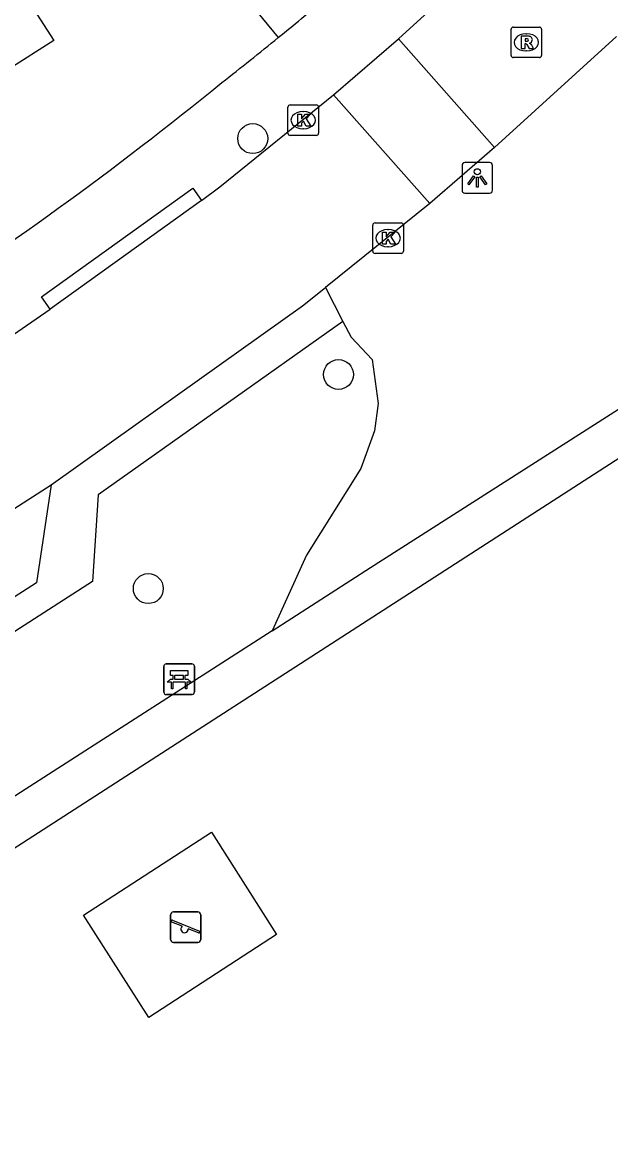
# Model space of a CAD drawing. Extents: x 158474 to 159560, y 388525 to 389605.
# Drawn here: x 159281.27 to 159300.49, y 389226.63 to 389263.14 of the extents above; entities that cross this region are included whole.
import ezdxf

# ---------------------------------------------------------------- set-up
doc = ezdxf.new("R2010")
doc.units = 0
for name, color, linetype in [('IMGEO_Bank', 7, 'Continuous'), ('IMGEO_Boom', 7, 'Continuous'), ('IMGEO_Groenvoorziening', 7, 'Continuous'), ('IMGEO_Kolk', 7, 'Continuous'), ('IMGEO_Lichtpunt', 7, 'Continuous'), ('IMGEO_Pand', 7, 'Continuous'), ('IMGEO_Parkeervlak_open', 7, 'Continuous'), ('IMGEO_Rijbaan_lokaal_open', 7, 'Continuous'), ('IMGEO_Rioolput', 7, 'Continuous'), ('IMGEO_Speelvoorziening', 7, 'Continuous'), ('IMGEO_Voetpad_halfverhard', 7, 'Continuous'), ('IMGEO_Voetpad_open', 7, 'Continuous')]:
    doc.layers.add(name, color=color, linetype=linetype)

msp = doc.modelspace()

# ---------------------------------------------------------------- linework, layer by layer
at = {"layer": 'IMGEO_Bank'}
for p, q in [((159285.896, 389241.255), (159285.896, 389242.096)), ((159285.896, 389242.096), (159285.896, 389241.255)), ((159285.971, 389242.18), (159286.812, 389242.18)), ((159286.812, 389242.18), (159285.971, 389242.18)), ((159286.896, 389242.105), (159286.896, 389241.264)), ((159286.896, 389241.264), (159286.896, 389242.105)), ((159286.593, 389241.578), (159286.2, 389241.578)), ((159286.205, 389241.686), (159286.205, 389241.792)), ((159286.249, 389241.792), (159286.249, 389241.686)), ((159286.537, 389241.798), (159286.255, 389241.798)), ((159286.255, 389241.68), (159286.537, 389241.68)), ((159286.543, 389241.686), (159286.543, 389241.792)), ((159286.587, 389241.792), (159286.587, 389241.686)), ((159286.821, 389241.18), (159285.98, 389241.18)), ((159285.98, 389241.18), (159286.821, 389241.18))]:
    msp.add_line(p, q, dxfattribs=at)
for points in [[(159286.199, 389241.798), (159286.113, 389241.798), (159286.113, 389241.959), (159286.676, 389241.959), (159286.676, 389241.798), (159286.593, 389241.798)], [(159286.143, 389241.578), (159286.001, 389241.578), (159286.113, 389241.68), (159286.199, 389241.68)], [(159286.193, 389241.571), (159286.193, 389241.364), (159286.15, 389241.364), (159286.15, 389241.571)], [(159286.593, 389241.68), (159286.676, 389241.68), (159286.788, 389241.578), (159286.649, 389241.578)], [(159286.643, 389241.571), (159286.643, 389241.364), (159286.599, 389241.364), (159286.599, 389241.571)]]:
    msp.add_lwpolyline(points, dxfattribs=at)
for centre, radius, start, end in [((159285.974, 389242.102), 0.0779, 92.4484, 184.2845), ((159285.974, 389242.102), 0.0779, 92.4484, 184.2845), ((159286.818, 389242.102), 0.0779, 2.4484, 94.2845), ((159286.818, 389242.102), 0.0779, 2.4484, 94.2845), ((159286.143, 389241.571), 0.00671, 2.8957, 87.1043), ((159286.2, 389241.571), 0.00671, 92.8957, 177.1043), ((159286.198, 389241.791), 0.00671, 2.8957, 87.1043), ((159286.198, 389241.687), 0.00671, 272.8957, 357.1043), ((159286.255, 389241.791), 0.00671, 92.8957, 177.1043), ((159286.255, 389241.687), 0.00671, 182.8957, 267.1043), ((159286.537, 389241.791), 0.00671, 2.8957, 87.1043), ((159286.537, 389241.687), 0.00671, 272.8957, 357.1043), ((159286.594, 389241.791), 0.00671, 92.8957, 177.1043), ((159286.594, 389241.687), 0.00671, 182.8957, 267.1043), ((159286.592, 389241.571), 0.00671, 2.8957, 87.1043), ((159286.649, 389241.571), 0.00671, 92.8957, 177.1043), ((159285.974, 389241.258), 0.0779, 182.4484, 274.2845), ((159285.974, 389241.258), 0.0779, 182.4484, 274.2845), ((159286.818, 389241.258), 0.0779, 272.4484, 4.2845), ((159286.818, 389241.258), 0.0779, 272.4484, 4.2845)]:
    msp.add_arc(centre, radius, start, end, dxfattribs=at)
at = {"layer": 'IMGEO_Boom'}
for centre in [(159288.8, 389259.343), (159291.602, 389251.634), (159285.389, 389244.64)]:
    msp.add_circle(centre, 0.489, dxfattribs=at)
at = {"layer": 'IMGEO_Groenvoorziening'}
for points in [[(159291.173, 389254.479), (159291.746, 389253.368)], [(159291.746, 389253.368), (159283.748, 389247.705), (159283.571, 389244.874), (159259.739, 389229.536), (159257.143, 389230.48), (159239.599, 389219.788)], [(159291.746, 389253.368), (159292.011, 389252.854), (159292.699, 389252.128), (159292.897, 389250.685), (159292.775, 389249.799), (159292.332, 389248.569), (159290.56, 389245.736), (159289.439, 389243.264)], [(159285.409, 389230.623), (159283.272, 389233.972), (159287.456, 389236.686), (159289.575, 389233.338), (159285.409, 389230.623)]]:
    msp.add_lwpolyline(points, dxfattribs=at)
at = {"layer": 'IMGEO_Kolk'}
for p, q in [((159289.95, 389259.519), (159289.95, 389260.371)), ((159290.025, 389260.445), (159290.877, 389260.445)), ((159290.438, 389260.225), (159290.463, 389260.225)), ((159290.951, 389260.371), (159290.951, 389259.519)), ((159290.877, 389259.445), (159290.025, 389259.445)), ((159290.461, 389259.665), (159290.436, 389259.665)), ((159292.795, 389256.589), (159293.647, 389256.589)), ((159292.72, 389255.663), (159292.72, 389256.515)), ((159293.208, 389256.369), (159293.233, 389256.369)), ((159293.721, 389256.515), (159293.721, 389255.663)), ((159293.231, 389255.809), (159293.206, 389255.809)), ((159293.647, 389255.589), (159292.795, 389255.589))]:
    msp.add_line(p, q, dxfattribs=at)
for points in [[(159289.95, 389259.519), (159289.95, 389260.371)], [(159290.025, 389260.445), (159290.877, 389260.445)], [(159290.951, 389260.371), (159290.951, 389259.519)], [(159290.271, 389260.145), (159290.394, 389260.145), (159290.394, 389259.994), (159290.524, 389260.145), (159290.688, 389260.145), (159290.542, 389259.994), (159290.695, 389259.745), (159290.543, 389259.745), (159290.458, 389259.909), (159290.394, 389259.842), (159290.394, 389259.745), (159290.271, 389259.745), (159290.271, 389260.145)], [(159290.877, 389259.445), (159290.025, 389259.445)], [(159292.795, 389256.589), (159293.647, 389256.589)], [(159292.72, 389255.663), (159292.72, 389256.515)], [(159293.041, 389256.289), (159293.164, 389256.289), (159293.164, 389256.138), (159293.294, 389256.289), (159293.458, 389256.289), (159293.312, 389256.138), (159293.465, 389255.889), (159293.313, 389255.889), (159293.228, 389256.053), (159293.164, 389255.986), (159293.164, 389255.889), (159293.041, 389255.889), (159293.041, 389256.289)], [(159293.721, 389256.515), (159293.721, 389255.663)], [(159293.647, 389255.589), (159292.795, 389255.589)]]:
    msp.add_lwpolyline(points, dxfattribs=at)
for centre, start, end in [((159290.027, 389260.369), 91.552, 178.448), ((159290.027, 389260.369), 91.552, 178.448), ((159290.875, 389260.369), 1.552, 88.448), ((159290.875, 389260.369), 1.552, 88.448), ((159290.027, 389259.521), 181.552, 268.448), ((159290.027, 389259.521), 181.552, 268.448), ((159290.875, 389259.521), 271.552, 358.448), ((159290.875, 389259.521), 271.552, 358.448), ((159292.797, 389256.513), 91.552, 178.448), ((159292.797, 389256.513), 91.552, 178.448), ((159293.645, 389256.513), 1.552, 88.448), ((159293.645, 389256.513), 1.552, 88.448), ((159292.797, 389255.665), 181.552, 268.448), ((159292.797, 389255.665), 181.552, 268.448), ((159293.645, 389255.665), 271.552, 358.448), ((159293.645, 389255.665), 271.552, 358.448)]:
    msp.add_arc(centre, 0.0765, start, end, dxfattribs=at)
for centre, major_axis, ratio, start_param, end_param in [((159290.437, 389259.945), (-0.387, 0.002), 0.722429, 4.712389, 7.853982), ((159290.462, 389259.945), (-0.39, 0.002), 0.717154, 1.570796, 4.712389), ((159293.207, 389256.089), (-0.387, 0.002), 0.722429, 4.712389, 7.853982), ((159293.232, 389256.089), (-0.39, 0.002), 0.717154, 1.570796, 4.712389)]:
    msp.add_ellipse(centre, major_axis=major_axis, ratio=ratio, start_param=start_param, end_param=end_param, dxfattribs=at)
at = {"layer": 'IMGEO_Lichtpunt'}
for p, q in [((159295.637, 389258.462), (159295.637, 389257.655)), ((159295.637, 389258.462), (159295.637, 389257.655)), ((159296.539, 389258.557), (159295.731, 389258.557)), ((159296.539, 389258.557), (159295.731, 389258.557)), ((159296.633, 389257.655), (159296.633, 389258.462)), ((159296.633, 389257.655), (159296.633, 389258.462)), ((159295.731, 389257.561), (159296.539, 389257.561)), ((159295.731, 389257.561), (159296.539, 389257.561))]:
    msp.add_line(p, q, dxfattribs=at)
for points in [[(159296.011, 389258.126), (159296.05, 389258.098), (159295.862, 389257.836), (159295.824, 389257.863), (159296.011, 389258.126)], [(159296.113, 389258.078), (159296.16, 389258.078), (159296.16, 389257.756), (159296.113, 389257.756), (159296.113, 389258.078)], [(159296.223, 389258.098), (159296.261, 389258.125), (159296.448, 389257.863), (159296.409, 389257.835), (159296.223, 389258.098)]]:
    msp.add_lwpolyline(points, dxfattribs=at)
msp.add_circle((159296.136, 389258.26), 0.0994, dxfattribs=at)
for centre, start, end in [((159295.731, 389258.462), 90, 180), ((159295.731, 389258.462), 90, 180), ((159296.539, 389258.462), 0, 90), ((159296.539, 389258.462), 0, 90), ((159295.731, 389257.655), 180, 270), ((159295.731, 389257.655), 180, 270), ((159296.539, 389257.655), 270, 0), ((159296.539, 389257.655), 270, 360)]:
    msp.add_arc(centre, 0.0946, start, end, dxfattribs=at)
at = {"layer": 'IMGEO_Pand'}
msp.add_lwpolyline([(159275.447, 389270.003), (159279.853, 389272.802), (159281.65, 389269.974), (159284.331, 389265.753), (159281.434, 389263.913), (159282.302, 389262.547), (159280.831, 389261.612)], dxfattribs=at)
at = {"layer": 'IMGEO_Parkeervlak_open'}
msp.add_lwpolyline([(159282.219, 389248.031), (159281.739, 389244.83), (159260.187, 389230.999), (159257.176, 389232.001)], dxfattribs=at)
at = {"layer": 'IMGEO_Rijbaan_lokaal_open'}
for points in [[(159293.562, 389262.6), (159296.7, 389265.47)], [(159291.442, 389260.771), (159293.562, 389262.6)], [(159293.562, 389262.6), (159296.703, 389259.048)], [(159300.685, 389262.674), (159296.703, 389259.048)], [(159287.128, 389257.319), (159287.729, 389257.764), (159291.442, 389260.771)], [(159294.582, 389257.219), (159291.442, 389260.771)], [(159296.703, 389259.048), (159294.582, 389257.219)], [(159287.128, 389257.319), (159282.185, 389253.769)], [(159294.582, 389257.219), (159291.173, 389254.479)], [(159282.219, 389248.031), (159284.982, 389250), (159290.429, 389253.881), (159291.173, 389254.479)], [(159278.971, 389251.562), (159282.185, 389253.769)], [(159257.176, 389232.001), (159270.595, 389240.573), (159282.219, 389248.031)]]:
    msp.add_lwpolyline(points, dxfattribs=at)
at = {"layer": 'IMGEO_Rioolput'}
for p, q in [((159297.237, 389262.062), (159297.237, 389262.914)), ((159297.312, 389262.988), (159298.164, 389262.988)), ((159297.725, 389262.768), (159297.75, 389262.768)), ((159298.238, 389262.914), (159298.238, 389262.062)), ((159297.748, 389262.208), (159297.723, 389262.208)), ((159298.164, 389261.988), (159297.312, 389261.988))]:
    msp.add_line(p, q, dxfattribs=at)
for points in [[(159297.237, 389262.062), (159297.237, 389262.914)], [(159297.312, 389262.988), (159298.164, 389262.988)], [(159298.238, 389262.914), (159298.238, 389262.062)], [(159297.826, 389262.686), (159297.574, 389262.688), (159297.574, 389262.288)], [(159297.574, 389262.288), (159297.698, 389262.288), (159297.698, 389262.45), (159297.709, 389262.45)], [(159297.752, 389262.607), (159297.698, 389262.607), (159297.698, 389262.526)], [(159297.698, 389262.526), (159297.75, 389262.526)], [(159297.756, 389262.421), (159297.827, 389262.288), (159297.967, 389262.288), (159297.902, 389262.414)], [(159298.164, 389261.988), (159297.312, 389261.988)]]:
    msp.add_lwpolyline(points, dxfattribs=at)
for centre, radius, start, end in [((159297.314, 389262.912), 0.0765, 91.552, 178.448), ((159297.314, 389262.912), 0.0765, 91.552, 178.448), ((159298.162, 389262.912), 0.0765, 1.552, 88.448), ((159298.162, 389262.912), 0.0765, 1.552, 88.448), ((159297.708, 389262.397), 0.0533, 26.0293, 88.6989), ((159297.734, 389262.715), 0.19, 274.7715, 282.9687), ((159297.758, 389262.511), 0.0964, 77.0061, 93.1865), ((159297.772, 389262.568), 0.0378, 276.6634, 79.6772), ((159297.825, 389262.576), 0.109, 350.3612, 89.416), ((159297.823, 389262.576), 0.112, 277.5842, 350.9817), ((159297.807, 389262.361), 0.108, 29.5134, 73.7905), ((159297.314, 389262.064), 0.0765, 181.552, 268.448), ((159297.314, 389262.064), 0.0765, 181.552, 268.448), ((159298.162, 389262.064), 0.0765, 271.552, 358.448), ((159298.162, 389262.064), 0.0765, 271.552, 358.448)]:
    msp.add_arc(centre, radius, start, end, dxfattribs=at)
for centre, major_axis, ratio, start_param, end_param in [((159297.724, 389262.488), (-0.387, 0.002), 0.722429, 4.712389, 7.853982), ((159297.749, 389262.488), (-0.39, 0.002), 0.717154, 1.570796, 4.712389)]:
    msp.add_ellipse(centre, major_axis=major_axis, ratio=ratio, start_param=start_param, end_param=end_param, dxfattribs=at)
at = {"layer": 'IMGEO_Speelvoorziening'}
for p, q in [((159286.112, 389233.177), (159286.112, 389233.977)), ((159286.112, 389233.977), (159286.112, 389233.177)), ((159286.212, 389234.077), (159287.002, 389234.077)), ((159287.002, 389234.077), (159286.212, 389234.077)), ((159287.102, 389233.977), (159287.102, 389233.177)), ((159287.102, 389233.177), (159287.102, 389233.977)), ((159286.495, 389233.605), (159286.156, 389233.742)), ((159286.181, 389233.802), (159287.057, 389233.449)), ((159287.033, 389233.389), (159286.693, 389233.526)), ((159287.002, 389233.077), (159286.212, 389233.077)), ((159286.212, 389233.077), (159287.002, 389233.077))]:
    msp.add_line(p, q, dxfattribs=at)
for centre, radius, start, end in [((159286.212, 389233.977), 0.1, 90, 180), ((159286.212, 389233.977), 0.1, 90, 180), ((159287.002, 389233.977), 0.1, 0, 90), ((159287.002, 389233.977), 0.1, 360, 90), ((159286.169, 389233.772), 0.0327, 68.078, 248.078), ((159286.574, 389233.515), 0.12, 130.9928, 5.1632), ((159286.212, 389233.177), 0.1, 180, 270), ((159286.212, 389233.177), 0.1, 180, 270), ((159287.002, 389233.177), 0.1, 270, 0), ((159287.002, 389233.177), 0.1, 270, 0), ((159287.045, 389233.419), 0.0327, 248.078, 68.078)]:
    msp.add_arc(centre, radius, start, end, dxfattribs=at)
at = {"layer": 'IMGEO_Voetpad_halfverhard'}
for points in [[(159289.439, 389243.264), (159292.647, 389245.325), (159299.964, 389250), (159309.695, 389256.218), (159322.964, 389255.63)], [(159322.764, 389254.244), (159309.989, 389254.839), (159302.485, 389250), (159259.762, 389222.449), (159258.45, 389221.604)], [(159289.439, 389243.264), (159242.845, 389213.328)]]:
    msp.add_lwpolyline(points, dxfattribs=at)
at = {"layer": 'IMGEO_Voetpad_open'}
for points in [[(159275.147, 389280.212), (159289.636, 389262.641)], [(159282.185, 389253.769), (159281.896, 389254.176), (159286.839, 389257.726), (159287.128, 389257.319)]]:
    msp.add_lwpolyline(points, dxfattribs=at)
for centre, radius, start, end in [((159232.993, 389332.091), 89.62, 309.20044, 310.44829), ((159214.667, 389355.02), 118.971, 307.92494, 309.06082), ((159212.855, 389353.124), 118.618, 302.66536, 309.17807)]:
    msp.add_arc(centre, radius, start, end, dxfattribs=at)

doc.saveas('drawing.dxf')
